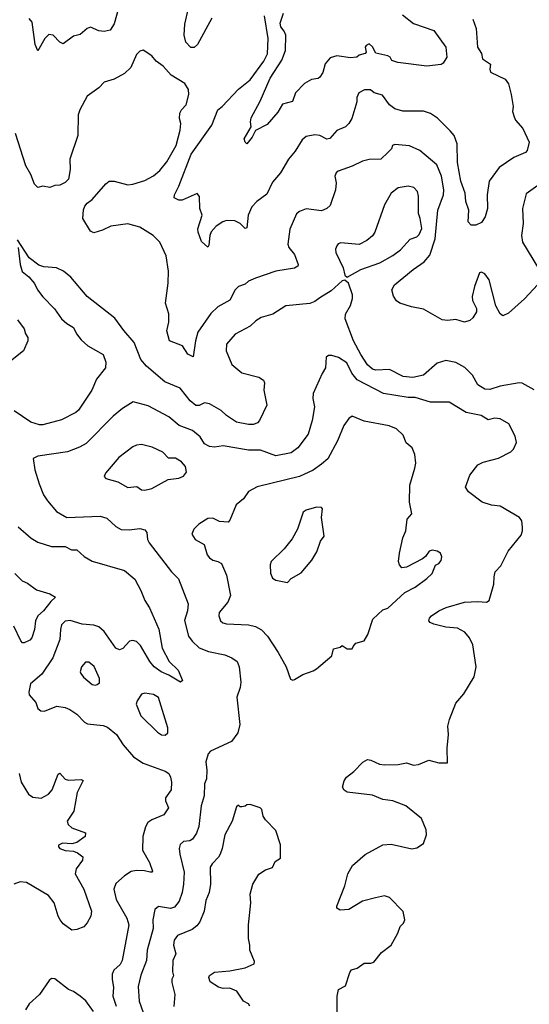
# Model space of a CAD drawing. Extents: x 1771496 to 1971148, y 471553 to 643630.
# Tile 308 of 656: x 1825128 to 1828127, y 555057 to 560856. Entities that reach past the tile are written whole.
import ezdxf

# ---------------------------------------------------------------- set-up
doc = ezdxf.new("R2010")
doc.units = 0

msp = doc.modelspace()

# ---------------------------------------------------------------- linework, layer by layer
at = {"layer": '0CON10XD'}
for points in [[(1825736.6, 561023.4), (1825685, 560832.5), (1825660, 560795), (1825625, 560786), (1825595, 560791.2), (1825545, 560811.4), (1825525.5, 560804.5), (1825485, 560768.8), (1825445, 560760), (1825385, 560713.3), (1825365, 560723.3), (1825325.8, 560765.8), (1825300.5, 560769.5), (1825276, 560745), (1825235, 560672.5), (1825219.2, 560709.2), (1825201.7, 560841.7), (1825185, 560862.5)], [(1827795, 560860), (1827813.6, 560803.6), (1827821.8, 560695), (1827845, 560657.5), (1827852.5, 560625), (1827898.8, 560595), (1827894.3, 560564.3), (1827898.2, 560548.2), (1827985, 560505.5), (1828005, 560478.8), (1828021.2, 560415), (1828032, 560345), (1828029.2, 560315), (1828037.5, 560285), (1828046.2, 560265), (1828088.6, 560215), (1828125.6, 560135), (1828115, 560086.7), (1828105.4, 560074.6), (1828036.1, 560043.9), (1827950.5, 559985), (1827890, 559905), (1827878.9, 559825), (1827881.4, 559745), (1827867.5, 559695), (1827845, 559661.2), (1827813, 559647), (1827785, 559646.7), (1827766.7, 559665), (1827770.6, 559735), (1827754.5, 559785), (1827750, 559835), (1827723.6, 559905), (1827704.7, 560015), (1827703.2, 560125), (1827684.7, 560174.7), (1827662.2, 560202.2), (1827587, 560277), (1827545, 560303.8), (1827505, 560318.2), (1827382.1, 560317.9), (1827335, 560330.8), (1827304.5, 560354.5), (1827262.3, 560412.2), (1827214, 560425), (1827192.5, 560442.5), (1827157.8, 560442.2), (1827123.6, 560426.4), (1827111.7, 560398.3), (1827112.1, 560372.1), (1827081.9, 560275), (1827065, 560244), (1827045, 560225.8), (1826995, 560204), (1826954.2, 560155.8), (1826935, 560152.5), (1826895, 560174.3), (1826865, 560178.1), (1826815, 560168.1), (1826790.6, 560149.4), (1826748.9, 560081.1), (1826709.5, 560035), (1826662.5, 559955), (1826615, 559898.8), (1826581.7, 559828.3), (1826524.6, 559785.4), (1826495, 559754), (1826471.9, 559705), (1826465, 559630), (1826455, 559626.7), (1826425.4, 559655.4), (1826395, 559671.9), (1826345.8, 559674.2), (1826324.4, 559665.6), (1826285, 559640.8), (1826255, 559606), (1826246.7, 559585), (1826242, 559528), (1826235, 559516.7), (1826199, 559549), (1826178, 559605), (1826176.9, 559625), (1826201.5, 559705), (1826188.5, 559745), (1826186.2, 559815), (1826171.7, 559831.7), (1826085, 559794), (1826063.9, 559793.9), (1826037, 559807), (1826038.8, 559825), (1826065.7, 559875), (1826138.2, 560065), (1826258.1, 560235), (1826294.3, 560325), (1826320, 560345), (1826415, 560447.8), (1826485, 560501.9), (1826565, 560612.1), (1826585.8, 560655), (1826590.9, 560745), (1826568.3, 560878.3)], [(1826259.5, 560865), (1826175, 560710), (1826155, 560692.9), (1826135, 560692), (1826105, 560723.8), (1826096.8, 560765), (1826100.9, 560829.1), (1826122.5, 560925)], [(1827380.9, 560885), (1827445, 560834), (1827565, 560793.3), (1827635.4, 560695.4), (1827641.5, 560635), (1827620.2, 560599.8), (1827608.2, 560591.8), (1827525, 560583.2), (1827353.3, 560603.3), (1827318.8, 560615), (1827307.5, 560635), (1827295, 560642.9), (1827225, 560660), (1827205, 560696.7), (1827185, 560713.8), (1827166.7, 560705), (1827160.8, 560695), (1827166.2, 560665), (1827162, 560658), (1827125, 560646.7), (1827112.5, 560635), (1827075, 560631.8), (1826995, 560644), (1826955, 560632), (1826925, 560596.7), (1826911.5, 560545), (1826895, 560517.5), (1826885, 560510.6), (1826845, 560504.4), (1826805, 560480), (1826752.2, 560425), (1826732.9, 560375), (1826675, 560358.1), (1826648.1, 560311.9), (1826585, 560238.9), (1826516.5, 560203.5), (1826496.3, 560163.7), (1826465, 560124.3), (1826454.6, 560134.6), (1826450, 560155), (1826491.4, 560225), (1826486.5, 560255), (1826490.9, 560279.1), (1826544.2, 560375.8), (1826601.5, 560511.5), (1826671.2, 560618.8), (1826693.4, 560675), (1826694, 560765), (1826685, 560789.2), (1826664.7, 560815), (1826660.3, 560835), (1826680.4, 560895)], [(1828202.4, 559325), (1828098.4, 559211.6), (1828005, 559128.6), (1827972.2, 559112.2), (1827955, 559124.2), (1827930.9, 559170.9), (1827890.5, 559325), (1827865, 559359.2), (1827845, 559369.2), (1827835, 559366), (1827804, 559285), (1827790.4, 559225), (1827792.1, 559202.1), (1827815.6, 559155), (1827817.1, 559135), (1827795, 559100.8), (1827776.2, 559083.8), (1827745, 559074.2), (1827695, 559090.5), (1827645, 559085.4), (1827615, 559088.8), (1827505, 559150.9), (1827434.3, 559164.3), (1827365, 559186.2), (1827345, 559201.2), (1827328.7, 559228.7), (1827317.5, 559265), (1827334.3, 559295), (1827443.1, 559385), (1827509.4, 559430.6), (1827541.4, 559468.6), (1827573.9, 559565), (1827589.6, 559735), (1827621.5, 559825), (1827623.9, 559855), (1827610.5, 559935), (1827582.2, 560002.2), (1827483.8, 560085), (1827422.8, 560112.8), (1827335, 560122), (1827321.2, 560115), (1827316, 560095), (1827295, 560074.2), (1827253.3, 560035), (1827185, 560032.7), (1827145, 560023.6), (1827085, 559994.5), (1827002.5, 559965), (1826990.6, 559955), (1826982.9, 559935), (1826990.8, 559895), (1826987.1, 559855), (1826955, 559761.2), (1826935.5, 559744.5), (1826905, 559730.6), (1826815, 559742.1), (1826774, 559726), (1826758.1, 559711.9), (1826717.6, 559622.4), (1826707.1, 559535), (1826712.5, 559515), (1826745, 559473.3), (1826767.5, 559415), (1826765, 559404), (1826745, 559393.5), (1826635, 559374.2), (1826515, 559334.3), (1826474, 559316), (1826455, 559298.8), (1826415, 559284), (1826395.6, 559264.4), (1826365, 559204.2), (1826295, 559164.4), (1826254, 559126), (1826177.3, 559015), (1826162.5, 558965), (1826148.8, 558871.2), (1826117, 558887), (1826085.8, 558935.8), (1826010, 558965), (1825994.3, 559024.3), (1826005.6, 559075), (1826005.5, 559124.5), (1825986.3, 559186.3), (1826002.7, 559305), (1826004.7, 559374.7), (1825990.8, 559465), (1825952.9, 559545), (1825912.9, 559585), (1825835.8, 559635), (1825764.5, 559654.5), (1825665, 559640.8), (1825615, 559615.8), (1825565, 559601.2), (1825545, 559611.2), (1825500, 559685), (1825504.4, 559735.6), (1825511.5, 559758.5), (1825526, 559775), (1825555, 559797.1), (1825635, 559890), (1825655, 559904.3), (1825685, 559905.6), (1825765, 559884.5), (1825795, 559887.1), (1825865, 559909.2), (1825915, 559936.4), (1825952.5, 559967.5), (1825995, 560020), (1826048.8, 560115), (1826073.3, 560205), (1826077.3, 560245), (1826068.8, 560275), (1826070.9, 560305), (1826079.5, 560325), (1826108.5, 560355), (1826124.4, 560415), (1826120.8, 560445), (1826099.7, 560479.7), (1826020.5, 560530.5), (1825971.7, 560581.7), (1825931.3, 560611.3), (1825905, 560643.3), (1825855, 560676.2), (1825835, 560670), (1825815, 560651.2), (1825781.9, 560575), (1825745, 560538.6), (1825685, 560505.6), (1825625, 560487.5), (1825594.4, 560455.6), (1825524.7, 560405.3), (1825482, 560325), (1825473.1, 560295), (1825471.4, 560175), (1825422.9, 560035), (1825425.7, 559974.3), (1825415, 559917.5), (1825395, 559897.5), (1825365, 559882.5), (1825335, 559880), (1825305, 559868.8), (1825265, 559876.2), (1825235, 559868.8), (1825215, 559886.7), (1825194.6, 559945), (1825164.8, 559994.8), (1825104.4, 560185)], [(1828254.2, 559935), (1828109.2, 559830.8), (1828086.5, 559745), (1828091.8, 559655), (1828080.4, 559585), (1828087.3, 559545), (1828180.5, 559390.5)], [(1827055, 559340), (1827135, 559384.3), (1827246.7, 559423.3), (1827323.3, 559466.7), (1827369.6, 559500.4), (1827426.5, 559563.5), (1827465, 559577.1), (1827479.8, 559590.2), (1827493.8, 559626.2), (1827485.8, 559685), (1827474.7, 559715), (1827475.9, 559815.9), (1827468.5, 559845), (1827447.9, 559867.9), (1827415, 559876.7), (1827355, 559865.6), (1827313.8, 559835), (1827275.6, 559765), (1827218.6, 559605), (1827205, 559584), (1827171.2, 559555), (1827125, 559532.5), (1827017.7, 559542.3), (1827003.2, 559536.8), (1826993.8, 559525), (1826986, 559505), (1826989.2, 559485), (1827032, 559395), (1827041.2, 559351.2), (1827055, 559340)], [(1828155, 558676), (1828085.6, 558715), (1828068.3, 558718.3), (1827955, 558697.9), (1827895, 558677.7), (1827865, 558679.2), (1827824.4, 558705), (1827793.3, 558763.3), (1827747.3, 558807.3), (1827695, 558838), (1827635, 558848), (1827585, 558834), (1827505, 558761.9), (1827442.2, 558747.8), (1827385, 558754.5), (1827305, 558795.5), (1827225, 558791.8), (1827205, 558797.5), (1827175, 558822.9), (1827135.3, 558885), (1827092.9, 558965), (1827044.4, 559094.4), (1827045, 559122.5), (1827075, 559172.5), (1827086, 559215), (1827085.8, 559235), (1827062.5, 559305), (1827041.7, 559321.7), (1827025, 559317.5), (1826961.7, 559258.3), (1826895, 559217.1), (1826864.4, 559195.6), (1826835, 559184.2), (1826695, 559170.6), (1826617.8, 559122.2), (1826548.6, 559101.4), (1826517.5, 559082.5), (1826485, 559051.4), (1826396.6, 559003.4), (1826346, 558945), (1826342.9, 558905), (1826375.8, 558825.8), (1826435, 558776.2), (1826535, 558751.2), (1826563.9, 558733.9), (1826568, 558718), (1826564.2, 558674.2), (1826582, 558585), (1826540, 558495), (1826527.6, 558482.4), (1826505, 558472.5), (1826475, 558471.5), (1826405, 558486.2), (1826344.7, 558524.7), (1826314.2, 558555), (1826245, 558593.3), (1826215, 558599.2), (1826185, 558584.2), (1826165, 558583.1), (1826131.2, 558611.2), (1826109, 558639), (1826072.2, 558685), (1825982.9, 558722.9), (1825874.8, 558814.8), (1825841.3, 558855), (1825802.9, 558955), (1825740.8, 559025), (1825688.3, 559098.3), (1825525.7, 559225), (1825428.9, 559338.9), (1825385.8, 559375), (1825345, 559394.5), (1825270.2, 559400.2), (1825241.4, 559411.4), (1825184.3, 559454.3), (1825115, 559560)], [(1825120, 559515), (1825130.8, 559415), (1825143.2, 559373.2), (1825182.1, 559342.1), (1825215, 559302), (1825232.9, 559265), (1825264.6, 559224.6), (1825332.4, 559152.4), (1825375, 559094), (1825405, 559066), (1825444.2, 559044.2), (1825462, 559005), (1825490.3, 558970.3), (1825530, 558935), (1825618.8, 558885), (1825635, 558840), (1825634, 558805), (1825580.3, 558739.7), (1825551.9, 558675), (1825474.6, 558555.4), (1825458.3, 558541.7), (1825375, 558500), (1825265, 558469.4), (1825245, 558470.5), (1825194, 558485), (1825095, 558553.1)], [(1825115, 559089.2), (1825154.3, 559035), (1825162.5, 559005), (1825175.7, 558985), (1825176.9, 558965), (1825151.2, 558905), (1825074.3, 558845.7)], [(1826999.2, 554905), (1826996.2, 555103.8), (1827005, 555143.3), (1827045.8, 555165), (1827070.8, 555245), (1827080.6, 555259.4), (1827115, 555268.8), (1827155, 555300), (1827195, 555298.8), (1827211.4, 555305), (1827257.9, 555362.1), (1827313.3, 555405), (1827353.3, 555475), (1827367.5, 555515), (1827386.7, 555535), (1827393.8, 555555), (1827384.1, 555604.1), (1827305, 555685.4), (1827275, 555696.4), (1827223, 555683), (1827145, 555664), (1827065, 555615.8), (1827015, 555611.2), (1826995, 555622.5), (1826994, 555635), (1827042.3, 555755), (1827058.5, 555825), (1827087.5, 555875), (1827160.6, 555939.4), (1827265, 555996.9), (1827315, 555999.3), (1827435, 555971.9), (1827465, 555978), (1827505.5, 556004.5), (1827522.2, 556055), (1827520, 556085), (1827492.1, 556152.1), (1827401.4, 556225), (1827325, 556255.4), (1827265, 556263.8), (1827205, 556288), (1827055, 556306.5), (1827037.4, 556317.4), (1827027.1, 556335), (1827037.4, 556372.6), (1827051.4, 556395), (1827095, 556427.8), (1827146.9, 556483.1), (1827175, 556498.6), (1827195, 556495.7), (1827245, 556472.2), (1827275, 556467.5), (1827355, 556469.2), (1827405, 556479.6), (1827445.5, 556464.5), (1827475, 556470), (1827535, 556494.5), (1827595, 556478.6), (1827645, 556480), (1827644.5, 556564.5), (1827652.5, 556645), (1827647.9, 556695), (1827657.5, 556735), (1827695, 556830), (1827742.1, 556885), (1827802.2, 556985), (1827813.5, 557045), (1827794.6, 557174.6), (1827774.4, 557215), (1827748.1, 557248.1), (1827705, 557272.1), (1827635, 557279.1), (1827565, 557295.6), (1827543.8, 557305), (1827536.2, 557315), (1827539.5, 557330.5), (1827551.2, 557345), (1827595, 557374.4), (1827638, 557395), (1827745, 557425.5), (1827825, 557430), (1827874.3, 557425.7), (1827891.2, 557435), (1827918.7, 557531.3), (1827919.4, 557575), (1827927.1, 557605), (1827960.4, 557639.6), (1828002.2, 557725), (1828079.7, 557820.3), (1828087.9, 557845), (1828087.6, 557867.6), (1828082.2, 557905), (1828069.2, 557925), (1827955, 557991.4), (1827905, 557997.1), (1827850, 558015), (1827768.8, 558075), (1827752.2, 558102.2), (1827776.9, 558173.1), (1827825, 558234.4), (1827855, 558250.6), (1827945, 558274.3), (1828018.3, 558311.7), (1828035, 558327.5), (1828051.2, 558365), (1828043.6, 558403.6), (1828006.1, 558476.1), (1827955, 558506), (1827925, 558509.4), (1827885, 558500), (1827843.3, 558525), (1827755, 558541.9), (1827655, 558604.3), (1827545, 558602.7), (1827455, 558631.1), (1827415, 558631.1), (1827269.2, 558655), (1827114.5, 558734.5), (1827082.7, 558775), (1827054.2, 558835), (1827005, 558866.9), (1826965, 558879.2), (1826945, 558878.8), (1826932.3, 558867.7), (1826928, 558805), (1826907.5, 558772.5), (1826856, 558655), (1826852.5, 558625), (1826862.9, 558575), (1826848.5, 558495), (1826825, 558414.2), (1826765.7, 558334.3), (1826725, 558305.5), (1826635, 558288.2), (1826545, 558320.8), (1826475, 558321.6), (1826326.2, 558346.2), (1826275, 558338.1), (1826245, 558342.9), (1826215, 558358.6), (1826189.5, 558399.5), (1826145.8, 558435.8), (1826067, 558467), (1826005, 558516.4), (1825885, 558581.9), (1825795.5, 558604.5), (1825733.1, 558566.9), (1825679.2, 558520.8), (1825519.2, 558360.8), (1825480.9, 558339.1), (1825409.1, 558310.9), (1825234.6, 558285.4), (1825207.5, 558272.5), (1825216.7, 558205), (1825242.8, 558122.8), (1825268.5, 558058.5), (1825291.5, 558021.5), (1825345, 557959.2), (1825405, 557924.4), (1825602.4, 557932.4), (1825640.2, 557920.2), (1825695, 557870.8), (1825725, 557854.4), (1825771.7, 557851.7), (1825835, 557860), (1825865, 557852), (1825876, 557835), (1825881.1, 557795), (1825890.8, 557775), (1826021.4, 557605), (1826062.6, 557562.6), (1826118.9, 557415), (1826115.4, 557375), (1826097.7, 557317.7), (1826120.9, 557225), (1826142.5, 557195), (1826185, 557157.3), (1826238.8, 557135), (1826335, 557115.5), (1826377.6, 557097.6), (1826407.5, 557075), (1826419.2, 557045), (1826428.9, 556955), (1826425, 556922.5), (1826405.8, 556865), (1826424.4, 556705), (1826411.1, 556655), (1826375, 556605.6), (1826252.1, 556547.9), (1826237, 556533), (1826224.5, 556485.5), (1826230, 556435), (1826227.3, 556385), (1826215.5, 556355), (1826213.1, 556285), (1826196.4, 556225), (1826182.2, 556105), (1826168.1, 556065), (1826145, 556029.2), (1826129.4, 556020.6), (1826092, 556015), (1826071.7, 555998.3), (1826066.4, 555975), (1826071.1, 555941.1), (1826095.5, 555835), (1826092.7, 555765), (1826083.8, 555715), (1826066.7, 555663.3), (1826040.2, 555629.8), (1826015, 555620.5), (1825945, 555632.2), (1825923.3, 555615), (1825911.2, 555555), (1825913.5, 555503.5), (1825879.1, 555375), (1825873.6, 555315), (1825840.8, 555229.2), (1825825, 555162.5), (1825830.8, 555075), (1825867.5, 554975)], [(1826735, 556966.7), (1826745, 556970), (1826795, 557000), (1826855, 557020), (1826875, 557033.3), (1826965, 557110), (1826975, 557150), (1827015, 557160), (1827025, 557170), (1827055, 557150), (1827085, 557150), (1827090, 557165), (1827107, 557183), (1827155, 557197.5), (1827177.5, 557235), (1827206.7, 557325), (1827265, 557380), (1827295, 557390), (1827395, 557482.5), (1827455, 557514.4), (1827524.2, 557565), (1827556, 557595), (1827575, 557642.5), (1827595, 557653.8), (1827608.3, 557671.7), (1827611.7, 557691.7), (1827603.9, 557713.9), (1827585, 557726.7), (1827555, 557732.5), (1827537.5, 557725), (1827515.9, 557694.1), (1827498.6, 557681.4), (1827405, 557630.8), (1827376.7, 557626.7), (1827363.8, 557645), (1827356.7, 557665), (1827362.5, 557715), (1827382.5, 557805), (1827400, 557845), (1827407.5, 557915), (1827436, 557945), (1827421.4, 558015), (1827424.2, 558114.2), (1827454.4, 558215.6), (1827459.2, 558245), (1827454, 558295), (1827438.8, 558335), (1827403.4, 558363.4), (1827385, 558410), (1827345.5, 558445.5), (1827303.2, 558463.2), (1827155, 558491.4), (1827085, 558520.8), (1827065, 558508), (1827035, 558466.2), (1826997.5, 558375), (1826941.1, 558268.9), (1826905, 558237.5), (1826855, 558203.8), (1826774.7, 558165.3), (1826525, 558103.8), (1826475, 558076.7), (1826446.2, 558035), (1826401.3, 557998.7), (1826365, 557907.5), (1826355, 557896.7), (1826305, 557901.2), (1826265, 557920), (1826235, 557918.6), (1826182.5, 557885), (1826153.3, 557855), (1826140.6, 557825), (1826161.4, 557795), (1826214.7, 557764.7), (1826230.6, 557705), (1826245, 557685.8), (1826265, 557671.9), (1826295, 557665.7), (1826315, 557654), (1826344.4, 557585), (1826368.1, 557465), (1826353.1, 557425), (1826302.5, 557365), (1826300, 557345), (1826310.8, 557315), (1826323.2, 557303.2), (1826345, 557296.9), (1826475, 557292.9), (1826515, 557282.2), (1826552, 557262), (1826586.9, 557225), (1826649.3, 557129.3), (1826695.8, 557045), (1826722.7, 556972.7), (1826735, 556966.7)], [(1825865, 558084.4), (1825905.3, 558094.7), (1826002.2, 558147.8), (1826064.2, 558155.8), (1826092.3, 558167.7), (1826109.2, 558190.8), (1826104, 558225), (1826081.3, 558251.3), (1826045, 558274.3), (1826004.6, 558274.6), (1825969.7, 558309.7), (1825908.7, 558338.7), (1825845, 558354), (1825815, 558350.8), (1825795, 558340.8), (1825712.4, 558277.6), (1825633.8, 558185), (1825626.2, 558165), (1825634.3, 558154.3), (1825705, 558133.3), (1825765, 558100.9), (1825816.7, 558106.7), (1825845, 558087.5), (1825865, 558084.4)], [(1826705, 557542), (1826726.7, 557565), (1826785, 557598.6), (1826846.9, 557673.1), (1826877.5, 557722.5), (1826898.8, 557785), (1826920, 557815), (1826903.8, 557925), (1826910, 557975), (1826903.9, 557983.9), (1826874.3, 557985.7), (1826815, 557967.5), (1826796.2, 557955), (1826762.5, 557855), (1826732.1, 557797.9), (1826685, 557738.8), (1826607.5, 557665), (1826602.5, 557645), (1826604.2, 557595.8), (1826615, 557566), (1826635, 557556), (1826705, 557542)], [(1825119.3, 557869.3), (1825195, 557801.9), (1825235, 557778.9), (1825315, 557752.9), (1825395, 557753.1), (1825433.3, 557733.3), (1825465, 557733.1), (1825508, 557695), (1825555, 557666.9), (1825745, 557611.4), (1825805, 557560), (1825840.6, 557495), (1825864.3, 557435), (1825891.3, 557391.3), (1825947, 557267), (1825967.3, 557155), (1826008.6, 557075), (1826061.2, 557025), (1826086.2, 556965), (1826075, 556954), (1826006.2, 556996.2), (1825960.8, 557015), (1825920, 557045), (1825895, 557075.8), (1825840.1, 557170.1), (1825815, 557193.5), (1825795, 557199.5), (1825775, 557195.6), (1825735, 557152), (1825715, 557144.2), (1825695, 557154.3), (1825625, 557253.5), (1825595, 557279.6), (1825565, 557290.4), (1825495, 557295.9), (1825425, 557317.1), (1825395, 557313.3), (1825375, 557291.2), (1825367.7, 557265), (1825365.3, 557204.7), (1825322.7, 557097.3), (1825258.9, 557001.1), (1825192, 556945), (1825182, 556895), (1825185, 556880), (1825224, 556835), (1825235, 556800), (1825252.5, 556785), (1825275, 556784.2), (1825347, 556813), (1825395, 556805.6), (1825422.8, 556792.8), (1825465, 556765.7), (1825509.1, 556719.1), (1825527.9, 556707.9), (1825618.6, 556698.6), (1825645, 556688.9), (1825697.1, 556645), (1825736.9, 556585), (1825797.5, 556515), (1825855, 556476.5), (1825985, 556430.8), (1826005.5, 556415.5), (1826015.7, 556395), (1826021.9, 556365), (1826019.1, 556320.9), (1825986.4, 556273.6), (1825986, 556255), (1826004.2, 556215), (1825977.3, 556172.7), (1825905, 556143.1), (1825882.6, 556127.4), (1825867.8, 556102.2), (1825853.5, 556045), (1825851.9, 555965), (1825891.7, 555891.7), (1825909.4, 555840.6), (1825905.6, 555834.4), (1825895.8, 555834.2), (1825863.6, 555843.6), (1825815.5, 555845.5), (1825785, 555838.2), (1825745.8, 555814.2), (1825695, 555768.1), (1825682.9, 555735), (1825696.1, 555675), (1825759.1, 555565), (1825770, 555525), (1825732.2, 555315), (1825719.2, 555290.8), (1825682.6, 555257.4), (1825673.4, 555235), (1825672, 555205), (1825680.4, 555155), (1825677.3, 555105), (1825696.5, 555045)], [(1825099.4, 557595), (1825142, 557552), (1825175, 557536.9), (1825227.8, 557497.8), (1825306.2, 557475), (1825340, 557455), (1825310.9, 557429.1), (1825269.2, 557375), (1825234.7, 557345.3), (1825221.5, 557315), (1825216.4, 557263.6), (1825199.4, 557215), (1825188, 557202), (1825155, 557186), (1825145, 557186), (1825135, 557198), (1825094.7, 557285)], [(1825575, 556936.2), (1825585, 556940), (1825598.8, 556951.2), (1825597.5, 556975), (1825567.2, 557047.2), (1825535, 557072), (1825515, 557071.2), (1825492.5, 557045), (1825484.2, 557015), (1825487.5, 557005), (1825503, 556983), (1825555, 556940.8), (1825575, 556936.2)], [(1825985, 556641.9), (1826000.8, 556655), (1826000.6, 556685), (1825945, 556864.2), (1825915, 556882.2), (1825865, 556890), (1825845, 556883.8), (1825819.2, 556845), (1825814.3, 556825), (1825841.1, 556755), (1825938.9, 556658.9), (1825963.6, 556643.6), (1825985, 556641.9)], [(1825125, 556416.2), (1825137.5, 556365), (1825180.7, 556295), (1825205, 556276.7), (1825255, 556271.2), (1825298.2, 556295), (1825319.6, 556320.4), (1825355, 556412.5), (1825365, 556418.8), (1825395, 556382), (1825415, 556377.5), (1825490.7, 556380.7), (1825502.5, 556375), (1825465.7, 556305), (1825446.4, 556193.6), (1825407.5, 556135), (1825414.2, 556115), (1825435, 556096), (1825515.8, 556065.8), (1825513.9, 556046.1), (1825465, 556009.2), (1825435, 556002), (1825380, 556005), (1825357.5, 555995), (1825356.7, 555985), (1825365, 555974), (1825395, 555962), (1825445, 555958), (1825469.1, 555949.1), (1825500, 555925), (1825498, 555905), (1825461.4, 555855), (1825455.7, 555825.7), (1825506.5, 555735), (1825550.6, 555605), (1825546, 555575), (1825525, 555537.5), (1825505, 555513.3), (1825465, 555496.7), (1825435, 555493.3), (1825385, 555531.4), (1825365.6, 555555), (1825354.4, 555575), (1825330.6, 555655), (1825297.8, 555697.8), (1825168.8, 555775), (1825131.7, 555778.3), (1825094, 555765)], [(1826483.3, 555045), (1826475, 555060), (1826446.1, 555076.1), (1826406, 555135), (1826365, 555151.1), (1826325, 555150.8), (1826298.3, 555158.3), (1826248.8, 555188.8), (1826240.8, 555215), (1826245, 555225.8), (1826275, 555246.5), (1826365, 555254.6), (1826455, 555271.5), (1826507.5, 555295), (1826509.3, 555309.3), (1826483.3, 555375), (1826483.3, 555405), (1826473.8, 555445), (1826473.9, 555523.9), (1826488.6, 555655), (1826484.2, 555705), (1826500, 555765), (1826535.8, 555824.2), (1826575, 555848.8), (1826615, 555863.3), (1826632.3, 555897.7), (1826663.3, 555916.7), (1826663, 555997), (1826635, 556080), (1826575, 556142.5), (1826561.2, 556165), (1826553.3, 556203.3), (1826542.5, 556215), (1826485, 556233.3), (1826465, 556232.5), (1826455, 556223.3), (1826435, 556220), (1826425, 556220), (1826415, 556230), (1826405, 556220), (1826379.5, 556135), (1826334.6, 556055), (1826320.4, 555975), (1826308.2, 555941.8), (1826297.4, 555922.6), (1826260, 555885), (1826250, 555865), (1826251.2, 555765), (1826243.6, 555715), (1826222.7, 555667.3), (1826213.2, 555605), (1826187.7, 555542.3), (1826170.4, 555519.6), (1826142.4, 555497.6), (1826057.3, 555462.7), (1826037.7, 555435), (1826034, 555405), (1826046.9, 555355), (1826030, 555315), (1826027.1, 555247.1), (1826033.8, 555225), (1826024.2, 555205), (1826024.2, 555185.8), (1826041.4, 555115), (1826034.5, 555044.5)], [(1825561.8, 555015), (1825516.6, 555076.6), (1825485, 555104.5), (1825445, 555132.9), (1825415, 555144.2), (1825335, 555207.5), (1825315, 555208), (1825302.4, 555197.6), (1825245.7, 555115), (1825185, 555058.6), (1825162.9, 555025)]]:
    msp.add_lwpolyline(points, dxfattribs=at)

doc.saveas('drawing.dxf')
